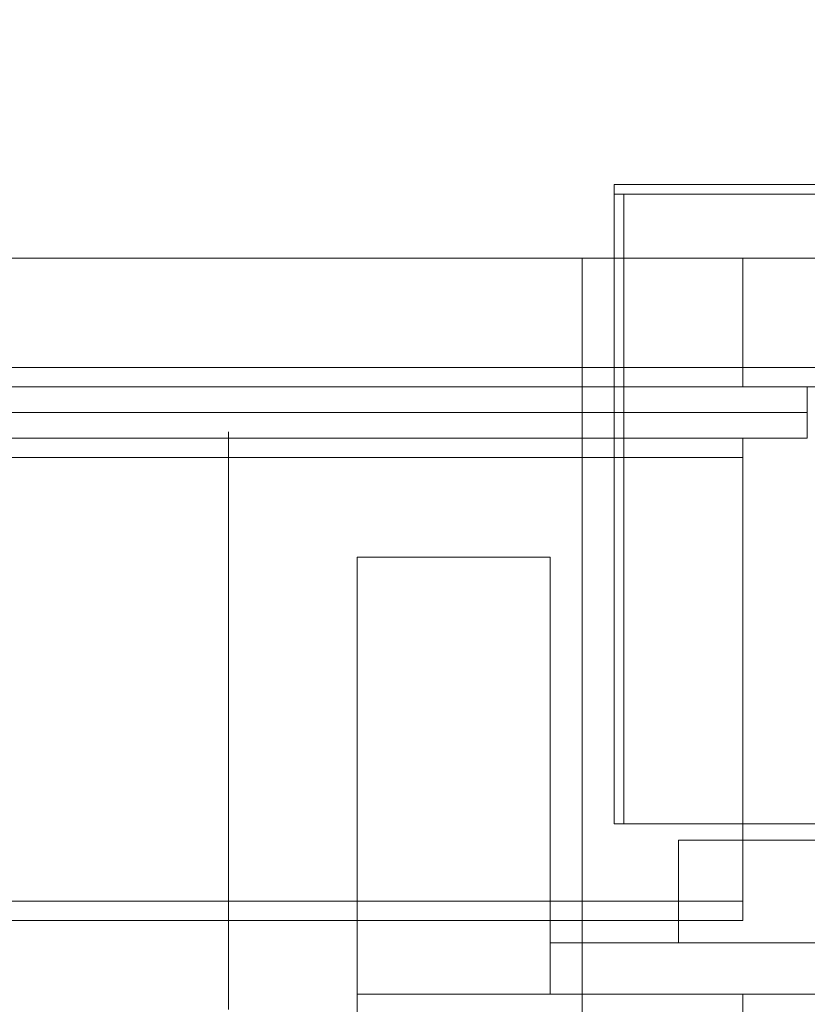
# Model space of a CAD drawing. Header units: millimetres. Extents: x -2233 to 61924, y -68080 to 6847.
# Tile 856 of 1056: x 26578 to 26700, y 1195 to 1348. Entities that reach past the tile are written whole.
import ezdxf

# ---------------------------------------------------------------- set-up
doc = ezdxf.new("R2010")
doc.units = ezdxf.units.MM
doc.layers.add('COTAS_P', color=1, linetype='Continuous', lineweight=0)
doc.layers.add('lateral_C05', color=7, linetype='Continuous', lineweight=0)
doc.dimstyles.new('R19_100', dxfattribs={"dimtxt": 250, "dimasz": 150, "dimexe": 150, "dimexo": 80, "dimgap": 100, "dimtad": 1, "dimtih": 1, "dimtoh": 1, "dimdsep": 46, "dimcen": 0.09, "dimadec": 0, "dimazin": 0, "dimtfac": 1, "dimtdec": 4, "dimtofl": 0, "dimtmove": 0, "dimatfit": 3, "dimfxl": 1, "dimtolj": 1, "dimtzin": 0, "dimarcsym": 0})

# ---------------------------------------------------------------- blocks, each defined once
blk = doc.blocks.new('DIM_R28_7')
at = {"layer": 'COTAS_P'}
for p, q in [((24250.07, 2141), (24400.07, 2186)), ((26750.07, 2141), (26600.07, 2186)), ((24250.07, 1241), (24250.07, 2141)), ((24250.07, 2141), (26750.07, 2141)), ((24250.07, 2141), (24400.07, 2096)), ((26750.07, 2141), (26600.07, 2096)), ((26750.07, 1241), (26750.07, 2141))]:
    blk.add_line(p, q, dxfattribs=at)
blk.add_text('2500 P', height=250, dxfattribs=at).set_placement((25500.07, 2241))

msp = doc.modelspace()

# ---------------------------------------------------------------- linework, layer by layer
at = {"layer": 'lateral_C05'}
for p, q in [((26670.067, 1321), (26670.067, 1322.5)), ((26670.067, 1322.5), (26830.067, 1322.5)), ((26670.067, 1321), (26830.067, 1321)), ((26670.067, 1223), (26670.067, 1321)), ((26670.067, 1321), (26671.567, 1321)), ((26671.567, 1223), (26671.567, 1321)), ((24310.067, 1311), (26690.067, 1311)), ((26665.067, 1151), (26665.067, 1311)), ((26665.067, 1311), (26835.067, 1311)), ((26690.067, 1294), (26690.067, 1311)), ((24250.067, 1294), (26750.067, 1294)), ((24310.067, 1294), (26690.067, 1294)), ((26667.321, 1294), (26667.331, 1294)), ((26667.331, 1294), (26667.348, 1294)), ((26667.348, 1294), (26667.372, 1294)), ((26667.372, 1294), (26667.403, 1294)), ((26667.403, 1294), (26667.44, 1294)), ((26667.44, 1294), (26667.483, 1294)), ((26667.483, 1294), (26667.533, 1294)), ((26667.533, 1294), (26667.59, 1294)), ((26667.59, 1294), (26667.652, 1294)), ((26667.652, 1294), (26667.721, 1294)), ((26667.721, 1294), (26667.795, 1294)), ((26667.795, 1294), (26667.875, 1294)), ((26667.875, 1294), (26667.961, 1294)), ((26667.961, 1294), (26668.052, 1294)), ((26668.052, 1294), (26668.147, 1294)), ((26668.147, 1294), (26668.248, 1294)), ((26668.248, 1294), (26668.353, 1294)), ((26668.353, 1294), (26668.462, 1294)), ((26668.462, 1294), (26668.575, 1294)), ((26668.575, 1294), (26668.692, 1294)), ((26668.692, 1294), (26668.813, 1294)), ((26668.813, 1294), (26668.936, 1294)), ((26668.936, 1294), (26669.063, 1294)), ((26669.063, 1294), (26669.192, 1294)), ((26669.192, 1294), (26669.323, 1294)), ((26669.323, 1294), (26669.456, 1294)), ((26669.456, 1294), (26669.59, 1294)), ((26669.59, 1294), (26669.726, 1294)), ((26669.726, 1294), (26669.862, 1294)), ((26669.862, 1294), (26669.999, 1294)), ((26669.999, 1294), (26670.136, 1294)), ((26670.136, 1294), (26670.273, 1294)), ((26670.273, 1294), (26670.409, 1294)), ((26670.409, 1294), (26670.545, 1294)), ((26670.545, 1294), (26670.679, 1294)), ((26670.679, 1294), (26670.812, 1294)), ((26670.812, 1294), (26670.943, 1294)), ((26670.943, 1294), (26671.072, 1294)), ((26671.072, 1294), (26671.199, 1294)), ((26671.199, 1294), (26671.322, 1294)), ((26671.322, 1294), (26671.442, 1294)), ((26671.442, 1294), (26671.559, 1294)), ((26671.559, 1294), (26671.673, 1294)), ((26671.673, 1294), (26671.782, 1294)), ((26671.782, 1294), (26671.887, 1294)), ((26671.887, 1294), (26671.988, 1294)), ((26671.988, 1294), (26672.083, 1294)), ((26672.083, 1294), (26672.174, 1294)), ((26672.174, 1294), (26672.26, 1294)), ((26672.26, 1294), (26672.34, 1294)), ((26672.34, 1294), (26672.414, 1294)), ((26672.414, 1294), (26672.483, 1294)), ((26672.483, 1294), (26672.545, 1294)), ((26672.545, 1294), (26672.602, 1294)), ((26672.602, 1294), (26672.652, 1294)), ((26672.652, 1294), (26672.695, 1294)), ((26672.695, 1294), (26672.732, 1294)), ((26672.732, 1294), (26672.763, 1294)), ((26672.763, 1294), (26672.787, 1294)), ((26672.787, 1294), (26672.804, 1294)), ((26672.804, 1294), (26672.814, 1294)), ((26690.067, 1291), (26690.067, 1294)), ((24250.067, 1291), (26750.067, 1291)), ((24310.067, 1291), (26690.067, 1291)), ((26100.817, 1291), (26700.067, 1291)), ((26663.076, 1291), (26663.091, 1291)), ((26663.091, 1291), (26663.113, 1291)), ((26663.113, 1291), (26663.143, 1291)), ((26663.143, 1291), (26663.18, 1291)), ((26663.18, 1291), (26663.224, 1291)), ((26663.224, 1291), (26663.275, 1291)), ((26663.275, 1291), (26663.333, 1291)), ((26663.333, 1291), (26663.398, 1291)), ((26663.398, 1291), (26663.469, 1291)), ((26663.469, 1291), (26663.547, 1291)), ((26663.547, 1291), (26663.632, 1291)), ((26663.632, 1291), (26663.722, 1291)), ((26663.722, 1291), (26663.818, 1291)), ((26663.818, 1291), (26663.92, 1291)), ((26663.92, 1291), (26664.027, 1291)), ((26664.027, 1291), (26664.139, 1291)), ((26664.139, 1291), (26664.256, 1291)), ((26664.256, 1291), (26664.378, 1291)), ((26664.378, 1291), (26664.503, 1291)), ((26664.503, 1291), (26664.633, 1291)), ((26664.633, 1291), (26664.766, 1291)), ((26664.766, 1291), (26664.902, 1291)), ((26664.902, 1291), (26665.041, 1291)), ((26664.948, 1291), (26664.961, 1291)), ((26664.971, 1291), (26664.954, 1291)), ((26664.961, 1291), (26664.981, 1291)), ((26664.995, 1291), (26664.971, 1291)), ((26664.981, 1291), (26665.009, 1291)), ((26665.027, 1291), (26664.995, 1291)), ((26665.009, 1291), (26665.044, 1291)), ((26665.066, 1291), (26665.027, 1291)), ((26665.041, 1291), (26665.183, 1291)), ((26665.044, 1291), (26665.086, 1291)), ((26665.112, 1291), (26665.066, 1291)), ((26665.086, 1291), (26665.135, 1291)), ((26665.165, 1291), (26665.112, 1291)), ((26665.135, 1291), (26665.192, 1291)), ((26665.225, 1291), (26665.165, 1291)), ((26665.183, 1291), (26665.327, 1291)), ((26665.192, 1291), (26665.255, 1291)), ((26665.292, 1291), (26665.225, 1291)), ((26665.255, 1291), (26665.325, 1291)), ((26665.365, 1291), (26665.292, 1291)), ((26665.401, 1291), (26665.325, 1291)), ((26665.327, 1291), (26665.473, 1291)), ((26665.445, 1291), (26665.365, 1291)), ((26669.651, 1291), (26665.401, 1291)), ((26665.53, 1291), (26665.445, 1291)), ((26665.473, 1291), (26665.62, 1291)), ((26665.622, 1291), (26665.53, 1291)), ((26665.62, 1291), (26665.769, 1291)), ((26665.72, 1291), (26665.622, 1291)), ((26665.823, 1291), (26665.72, 1291)), ((26665.769, 1291), (26665.918, 1291)), ((26665.932, 1291), (26665.823, 1291)), ((26666.067, 1291), (26665.918, 1291)), ((26666.045, 1291), (26665.932, 1291)), ((26666.163, 1291), (26666.045, 1291)), ((26674.067, 1291), (26666.067, 1291)), ((26666.286, 1291), (26666.163, 1291)), ((26666.413, 1291), (26666.286, 1291)), ((26666.543, 1291), (26666.413, 1291)), ((26666.677, 1291), (26666.543, 1291)), ((26666.814, 1291), (26666.677, 1291)), ((26666.954, 1291), (26666.814, 1291)), ((26667.097, 1291), (26666.954, 1291)), ((26667.241, 1291), (26667.097, 1291)), ((26667.388, 1291), (26667.241, 1291)), ((26667.321, 1291), (26667.331, 1291)), ((26667.331, 1291), (26667.348, 1291)), ((26667.348, 1291), (26667.372, 1291)), ((26667.372, 1291), (26667.403, 1291)), ((26667.535, 1291), (26667.388, 1291)), ((26667.403, 1291), (26667.44, 1291)), ((26667.44, 1291), (26667.483, 1291)), ((26667.483, 1291), (26667.533, 1291)), ((26667.533, 1291), (26667.59, 1291)), ((26667.684, 1291), (26667.535, 1291)), ((26667.59, 1291), (26667.652, 1291)), ((26667.652, 1291), (26667.721, 1291)), ((26667.833, 1291), (26667.684, 1291)), ((26667.721, 1291), (26667.795, 1291)), ((26667.795, 1291), (26667.875, 1291)), ((26667.983, 1291), (26667.833, 1291)), ((26667.875, 1291), (26667.961, 1291)), ((26667.961, 1291), (26668.052, 1291)), ((26668.132, 1291), (26667.983, 1291)), ((26668.052, 1291), (26668.147, 1291)), ((26668.281, 1291), (26668.132, 1291)), ((26668.147, 1291), (26668.248, 1291)), ((26668.248, 1291), (26668.353, 1291)), ((26668.429, 1291), (26668.281, 1291)), ((26668.353, 1291), (26668.462, 1291)), ((26668.576, 1291), (26668.429, 1291)), ((26668.462, 1291), (26668.575, 1291)), ((26668.575, 1291), (26668.692, 1291)), ((26668.722, 1291), (26668.576, 1291)), ((26668.692, 1291), (26668.813, 1291)), ((26668.865, 1291), (26668.722, 1291)), ((26668.813, 1291), (26668.936, 1291)), ((26669.006, 1291), (26668.865, 1291)), ((26668.936, 1291), (26669.063, 1291)), ((26669.145, 1291), (26669.006, 1291)), ((26669.063, 1291), (26669.192, 1291)), ((26669.28, 1291), (26669.145, 1291)), ((26669.192, 1291), (26669.323, 1291)), ((26669.412, 1291), (26669.28, 1291)), ((26669.323, 1291), (26669.456, 1291)), ((26669.541, 1291), (26669.412, 1291)), ((26669.456, 1291), (26669.59, 1291)), ((26669.666, 1291), (26669.541, 1291)), ((26669.59, 1291), (26669.726, 1291)), ((26669.651, 1291), (26669.733, 1291)), ((26669.786, 1291), (26669.666, 1291)), ((26669.726, 1291), (26669.862, 1291)), ((26669.733, 1291), (26669.821, 1291)), ((26669.902, 1291), (26669.786, 1291)), ((26669.821, 1291), (26669.915, 1291)), ((26669.862, 1291), (26669.999, 1291)), ((26670.012, 1291), (26669.902, 1291)), ((26669.915, 1291), (26670.015, 1291)), ((26669.999, 1291), (26670.136, 1291)), ((26670.118, 1291), (26670.012, 1291)), ((26670.015, 1291), (26670.12, 1291)), ((26670.218, 1291), (26670.118, 1291)), ((26670.12, 1291), (26670.23, 1291)), ((26670.136, 1291), (26670.273, 1291)), ((26670.313, 1291), (26670.218, 1291)), ((26670.23, 1291), (26670.345, 1291)), ((26670.273, 1291), (26670.409, 1291)), ((26670.402, 1291), (26670.313, 1291)), ((26670.345, 1291), (26670.465, 1291)), ((26670.484, 1291), (26670.402, 1291)), ((26670.409, 1291), (26670.545, 1291)), ((26670.465, 1291), (26670.589, 1291)), ((26670.484, 1291), (26674.734, 1291)), ((26670.545, 1291), (26670.679, 1291)), ((26670.589, 1291), (26670.717, 1291)), ((26670.679, 1291), (26670.812, 1291)), ((26670.717, 1291), (26670.848, 1291)), ((26670.812, 1291), (26670.943, 1291)), ((26670.848, 1291), (26670.983, 1291)), ((26670.943, 1291), (26671.072, 1291)), ((26670.983, 1291), (26671.121, 1291)), ((26671.072, 1291), (26671.199, 1291)), ((26671.121, 1291), (26671.261, 1291)), ((26671.199, 1291), (26671.322, 1291)), ((26671.261, 1291), (26671.404, 1291)), ((26671.322, 1291), (26671.442, 1291)), ((26671.404, 1291), (26671.548, 1291)), ((26671.442, 1291), (26671.559, 1291)), ((26671.548, 1291), (26671.694, 1291)), ((26671.559, 1291), (26671.673, 1291)), ((26671.673, 1291), (26671.782, 1291)), ((26671.694, 1291), (26671.842, 1291)), ((26671.782, 1291), (26671.887, 1291)), ((26671.842, 1291), (26671.99, 1291)), ((26671.887, 1291), (26671.988, 1291)), ((26671.988, 1291), (26672.083, 1291)), ((26671.99, 1291), (26672.139, 1291)), ((26672.083, 1291), (26672.174, 1291)), ((26672.139, 1291), (26672.288, 1291)), ((26672.174, 1291), (26672.26, 1291)), ((26672.26, 1291), (26672.34, 1291)), ((26672.288, 1291), (26672.437, 1291)), ((26672.34, 1291), (26672.414, 1291)), ((26672.414, 1291), (26672.483, 1291)), ((26672.437, 1291), (26672.585, 1291)), ((26672.483, 1291), (26672.545, 1291)), ((26672.545, 1291), (26672.602, 1291)), ((26672.585, 1291), (26672.732, 1291)), ((26672.602, 1291), (26672.652, 1291)), ((26672.652, 1291), (26672.695, 1291)), ((26672.695, 1291), (26672.732, 1291)), ((26672.732, 1291), (26672.878, 1291)), ((26672.732, 1291), (26672.763, 1291)), ((26672.763, 1291), (26672.787, 1291)), ((26672.787, 1291), (26672.804, 1291)), ((26672.804, 1291), (26672.814, 1291)), ((26672.878, 1291), (26673.022, 1291)), ((26673.022, 1291), (26673.164, 1291)), ((26673.164, 1291), (26673.303, 1291)), ((26673.303, 1291), (26673.44, 1291)), ((26673.44, 1291), (26673.574, 1291)), ((26673.574, 1291), (26673.705, 1291)), ((26673.705, 1291), (26673.831, 1291)), ((26673.831, 1291), (26673.954, 1291)), ((26673.954, 1291), (26674.072, 1291)), ((26674.067, 1291), (26674.215, 1291)), ((26674.072, 1291), (26674.186, 1291)), ((26674.186, 1291), (26674.295, 1291)), ((26674.215, 1291), (26674.362, 1291)), ((26674.295, 1291), (26674.398, 1291)), ((26674.362, 1291), (26674.508, 1291)), ((26674.398, 1291), (26674.497, 1291)), ((26674.497, 1291), (26674.589, 1291)), ((26674.508, 1291), (26674.653, 1291)), ((26674.589, 1291), (26674.676, 1291)), ((26674.653, 1291), (26674.796, 1291)), ((26674.676, 1291), (26674.756, 1291)), ((26674.734, 1291), (26674.806, 1291)), ((26674.756, 1291), (26674.83, 1291)), ((26674.796, 1291), (26674.938, 1291)), ((26674.872, 1291), (26674.806, 1291)), ((26674.83, 1291), (26674.898, 1291)), ((26674.932, 1291), (26674.872, 1291)), ((26674.898, 1291), (26674.959, 1291)), ((26674.986, 1291), (26674.932, 1291)), ((26674.938, 1291), (26675.078, 1291)), ((26674.959, 1291), (26675.013, 1291)), ((26675.034, 1291), (26674.986, 1291)), ((26675.013, 1291), (26675.06, 1291)), ((26675.076, 1291), (26675.034, 1291)), ((26675.06, 1291), (26675.1, 1291)), ((26675.111, 1291), (26675.076, 1291)), ((26675.078, 1291), (26675.216, 1291)), ((26675.1, 1291), (26675.133, 1291)), ((26675.14, 1291), (26675.111, 1291)), ((26675.133, 1291), (26675.159, 1291)), ((26675.163, 1291), (26675.14, 1291)), ((26675.179, 1291), (26675.163, 1291)), ((26675.178, 1291), (26675.189, 1291)), ((26675.216, 1291), (26675.35, 1291)), ((26675.35, 1291), (26675.482, 1291)), ((26675.482, 1291), (26675.61, 1291)), ((26675.61, 1291), (26675.734, 1291)), ((26675.734, 1291), (26675.855, 1291)), ((26675.855, 1291), (26675.971, 1291)), ((26676.082, 1291), (26675.971, 1291)), ((26676.189, 1291), (26676.082, 1291)), ((26676.29, 1291), (26676.189, 1291)), ((26676.387, 1291), (26676.29, 1291)), ((26676.477, 1291), (26676.387, 1291)), ((26676.562, 1291), (26676.477, 1291)), ((26676.641, 1291), (26676.562, 1291)), ((26676.713, 1291), (26676.641, 1291)), ((26676.779, 1291), (26676.713, 1291)), ((26676.839, 1291), (26676.779, 1291)), ((26676.892, 1291), (26676.839, 1291)), ((26676.938, 1291), (26676.892, 1291)), ((26676.978, 1291), (26676.938, 1291)), ((26677.01, 1291), (26676.978, 1291)), ((26677.035, 1291), (26677.01, 1291)), ((26677.053, 1291), (26677.035, 1291)), ((26677.064, 1291), (26677.053, 1291)), ((26700.067, 1287), (26700.067, 1291)), ((24300.067, 1287), (26700.067, 1287)), ((26100.817, 1287), (26700.067, 1287)), ((26663.076, 1287), (26663.091, 1287)), ((26663.091, 1287), (26663.113, 1287)), ((26663.113, 1287), (26663.143, 1287)), ((26663.143, 1287), (26663.18, 1287)), ((26663.18, 1287), (26663.224, 1287)), ((26663.224, 1287), (26663.275, 1287)), ((26663.275, 1287), (26663.333, 1287)), ((26663.333, 1287), (26663.398, 1287)), ((26663.398, 1287), (26663.469, 1287)), ((26663.469, 1287), (26663.547, 1287)), ((26663.547, 1287), (26663.632, 1287)), ((26663.632, 1287), (26663.722, 1287)), ((26663.722, 1287), (26663.818, 1287)), ((26663.818, 1287), (26663.92, 1287)), ((26663.92, 1287), (26664.027, 1287)), ((26664.027, 1287), (26664.139, 1287)), ((26664.139, 1287), (26664.256, 1287)), ((26664.256, 1287), (26664.378, 1287)), ((26664.378, 1287), (26664.503, 1287)), ((26664.503, 1287), (26664.633, 1287)), ((26664.633, 1287), (26664.766, 1287)), ((26664.766, 1287), (26664.902, 1287)), ((26664.902, 1287), (26665.041, 1287)), ((26664.948, 1287), (26664.961, 1287)), ((26664.971, 1287), (26664.954, 1287)), ((26664.961, 1287), (26664.981, 1287)), ((26664.995, 1287), (26664.971, 1287)), ((26664.981, 1287), (26665.009, 1287)), ((26665.027, 1287), (26664.995, 1287)), ((26665.009, 1287), (26665.044, 1287)), ((26665.066, 1287), (26665.027, 1287)), ((26665.041, 1287), (26665.183, 1287)), ((26665.044, 1287), (26665.086, 1287)), ((26665.112, 1287), (26665.066, 1287)), ((26665.086, 1287), (26665.135, 1287)), ((26665.165, 1287), (26665.112, 1287)), ((26665.135, 1287), (26665.192, 1287)), ((26665.225, 1287), (26665.165, 1287)), ((26665.183, 1287), (26665.327, 1287)), ((26665.192, 1287), (26665.255, 1287)), ((26665.292, 1287), (26665.225, 1287)), ((26665.255, 1287), (26665.325, 1287)), ((26665.365, 1287), (26665.292, 1287)), ((26665.401, 1287), (26665.325, 1287)), ((26665.327, 1287), (26665.473, 1287)), ((26665.445, 1287), (26665.365, 1287)), ((26669.651, 1287), (26665.401, 1287)), ((26665.53, 1287), (26665.445, 1287)), ((26665.473, 1287), (26665.62, 1287)), ((26665.622, 1287), (26665.53, 1287)), ((26665.62, 1287), (26665.769, 1287)), ((26665.72, 1287), (26665.622, 1287)), ((26665.823, 1287), (26665.72, 1287)), ((26665.769, 1287), (26665.918, 1287)), ((26665.932, 1287), (26665.823, 1287)), ((26666.067, 1287), (26665.918, 1287)), ((26666.045, 1287), (26665.932, 1287)), ((26666.163, 1287), (26666.045, 1287)), ((26674.067, 1287), (26666.067, 1287)), ((26666.286, 1287), (26666.163, 1287)), ((26666.413, 1287), (26666.286, 1287)), ((26666.543, 1287), (26666.413, 1287)), ((26666.677, 1287), (26666.543, 1287)), ((26666.814, 1287), (26666.677, 1287)), ((26666.954, 1287), (26666.814, 1287)), ((26667.097, 1287), (26666.954, 1287)), ((26667.241, 1287), (26667.097, 1287)), ((26667.388, 1287), (26667.241, 1287)), ((26667.321, 1287), (26667.331, 1287)), ((26667.331, 1287), (26667.348, 1287)), ((26667.348, 1287), (26667.372, 1287)), ((26667.372, 1287), (26667.403, 1287)), ((26667.535, 1287), (26667.388, 1287)), ((26667.403, 1287), (26667.44, 1287)), ((26667.44, 1287), (26667.483, 1287)), ((26667.483, 1287), (26667.533, 1287)), ((26667.533, 1287), (26667.59, 1287)), ((26667.684, 1287), (26667.535, 1287)), ((26667.59, 1287), (26667.652, 1287)), ((26667.652, 1287), (26667.721, 1287)), ((26667.833, 1287), (26667.684, 1287)), ((26667.721, 1287), (26667.795, 1287)), ((26667.795, 1287), (26667.875, 1287)), ((26667.983, 1287), (26667.833, 1287)), ((26667.875, 1287), (26667.961, 1287)), ((26667.961, 1287), (26668.052, 1287)), ((26668.132, 1287), (26667.983, 1287)), ((26668.052, 1287), (26668.147, 1287)), ((26668.281, 1287), (26668.132, 1287)), ((26668.147, 1287), (26668.248, 1287)), ((26668.248, 1287), (26668.353, 1287)), ((26668.429, 1287), (26668.281, 1287)), ((26668.353, 1287), (26668.462, 1287)), ((26668.576, 1287), (26668.429, 1287)), ((26668.462, 1287), (26668.575, 1287)), ((26668.575, 1287), (26668.692, 1287)), ((26668.722, 1287), (26668.576, 1287)), ((26668.692, 1287), (26668.813, 1287)), ((26668.865, 1287), (26668.722, 1287)), ((26668.813, 1287), (26668.936, 1287)), ((26669.006, 1287), (26668.865, 1287)), ((26668.936, 1287), (26669.063, 1287)), ((26669.145, 1287), (26669.006, 1287)), ((26669.063, 1287), (26669.192, 1287)), ((26669.28, 1287), (26669.145, 1287)), ((26669.192, 1287), (26669.323, 1287)), ((26669.412, 1287), (26669.28, 1287)), ((26669.323, 1287), (26669.456, 1287)), ((26669.541, 1287), (26669.412, 1287)), ((26669.456, 1287), (26669.59, 1287)), ((26669.666, 1287), (26669.541, 1287)), ((26669.59, 1287), (26669.726, 1287)), ((26669.651, 1287), (26669.733, 1287)), ((26669.786, 1287), (26669.666, 1287)), ((26669.726, 1287), (26669.862, 1287)), ((26669.733, 1287), (26669.821, 1287)), ((26669.902, 1287), (26669.786, 1287)), ((26669.821, 1287), (26669.915, 1287)), ((26669.862, 1287), (26669.999, 1287)), ((26670.012, 1287), (26669.902, 1287)), ((26669.915, 1287), (26670.015, 1287)), ((26669.999, 1287), (26670.136, 1287)), ((26670.118, 1287), (26670.012, 1287)), ((26670.015, 1287), (26670.12, 1287)), ((26670.218, 1287), (26670.118, 1287)), ((26670.12, 1287), (26670.23, 1287)), ((26670.136, 1287), (26670.273, 1287)), ((26670.313, 1287), (26670.218, 1287)), ((26670.23, 1287), (26670.345, 1287)), ((26670.273, 1287), (26670.409, 1287)), ((26670.402, 1287), (26670.313, 1287)), ((26670.345, 1287), (26670.465, 1287)), ((26670.484, 1287), (26670.402, 1287)), ((26670.409, 1287), (26670.545, 1287)), ((26670.465, 1287), (26670.589, 1287)), ((26670.484, 1287), (26674.734, 1287)), ((26670.545, 1287), (26670.679, 1287)), ((26670.589, 1287), (26670.717, 1287)), ((26670.679, 1287), (26670.812, 1287)), ((26670.717, 1287), (26670.848, 1287)), ((26670.812, 1287), (26670.943, 1287)), ((26670.848, 1287), (26670.983, 1287)), ((26670.943, 1287), (26671.072, 1287)), ((26670.983, 1287), (26671.121, 1287)), ((26671.072, 1287), (26671.199, 1287)), ((26671.121, 1287), (26671.261, 1287)), ((26671.199, 1287), (26671.322, 1287)), ((26671.261, 1287), (26671.404, 1287)), ((26671.322, 1287), (26671.442, 1287)), ((26671.404, 1287), (26671.548, 1287)), ((26671.442, 1287), (26671.559, 1287)), ((26671.548, 1287), (26671.694, 1287)), ((26671.559, 1287), (26671.673, 1287)), ((26671.673, 1287), (26671.782, 1287)), ((26671.694, 1287), (26671.842, 1287)), ((26671.782, 1287), (26671.887, 1287)), ((26671.842, 1287), (26671.99, 1287)), ((26671.887, 1287), (26671.988, 1287)), ((26671.988, 1287), (26672.083, 1287)), ((26671.99, 1287), (26672.139, 1287)), ((26672.083, 1287), (26672.174, 1287)), ((26672.139, 1287), (26672.288, 1287)), ((26672.174, 1287), (26672.26, 1287)), ((26672.34, 1287), (26672.26, 1287)), ((26672.288, 1287), (26672.437, 1287)), ((26672.414, 1287), (26672.34, 1287)), ((26672.483, 1287), (26672.414, 1287)), ((26672.437, 1287), (26672.585, 1287)), ((26672.545, 1287), (26672.483, 1287)), ((26672.602, 1287), (26672.545, 1287)), ((26672.585, 1287), (26672.732, 1287)), ((26672.652, 1287), (26672.602, 1287)), ((26672.695, 1287), (26672.652, 1287)), ((26672.732, 1287), (26672.695, 1287)), ((26672.763, 1287), (26672.732, 1287)), ((26672.732, 1287), (26672.878, 1287)), ((26672.787, 1287), (26672.763, 1287)), ((26672.787, 1287), (26672.804, 1287)), ((26672.804, 1287), (26672.814, 1287)), ((26672.878, 1287), (26673.022, 1287)), ((26673.022, 1287), (26673.164, 1287)), ((26673.164, 1287), (26673.303, 1287)), ((26673.303, 1287), (26673.44, 1287)), ((26673.44, 1287), (26673.574, 1287)), ((26673.574, 1287), (26673.705, 1287)), ((26673.705, 1287), (26673.831, 1287)), ((26673.831, 1287), (26673.954, 1287)), ((26673.954, 1287), (26674.072, 1287)), ((26674.067, 1287), (26674.215, 1287)), ((26674.072, 1287), (26674.186, 1287)), ((26674.186, 1287), (26674.295, 1287)), ((26674.215, 1287), (26674.362, 1287)), ((26674.295, 1287), (26674.398, 1287)), ((26674.362, 1287), (26674.508, 1287)), ((26674.398, 1287), (26674.497, 1287)), ((26674.497, 1287), (26674.589, 1287)), ((26674.508, 1287), (26674.653, 1287)), ((26674.589, 1287), (26674.676, 1287)), ((26674.653, 1287), (26674.796, 1287)), ((26674.676, 1287), (26674.756, 1287)), ((26674.734, 1287), (26674.806, 1287)), ((26674.756, 1287), (26674.83, 1287)), ((26674.796, 1287), (26674.938, 1287)), ((26674.872, 1287), (26674.806, 1287)), ((26674.83, 1287), (26674.898, 1287)), ((26674.932, 1287), (26674.872, 1287)), ((26674.898, 1287), (26674.959, 1287)), ((26674.986, 1287), (26674.932, 1287)), ((26674.938, 1287), (26675.078, 1287)), ((26674.959, 1287), (26675.013, 1287)), ((26675.034, 1287), (26674.986, 1287)), ((26675.013, 1287), (26675.06, 1287)), ((26675.076, 1287), (26675.034, 1287)), ((26675.06, 1287), (26675.1, 1287)), ((26675.111, 1287), (26675.076, 1287)), ((26675.078, 1287), (26675.216, 1287)), ((26675.1, 1287), (26675.133, 1287)), ((26675.14, 1287), (26675.111, 1287)), ((26675.133, 1287), (26675.159, 1287)), ((26675.163, 1287), (26675.14, 1287)), ((26675.179, 1287), (26675.163, 1287)), ((26675.178, 1287), (26675.189, 1287)), ((26675.216, 1287), (26675.35, 1287)), ((26675.35, 1287), (26675.482, 1287)), ((26675.482, 1287), (26675.61, 1287)), ((26675.61, 1287), (26675.734, 1287)), ((26675.734, 1287), (26675.855, 1287)), ((26675.855, 1287), (26675.971, 1287)), ((26676.082, 1287), (26675.971, 1287)), ((26676.189, 1287), (26676.082, 1287)), ((26676.29, 1287), (26676.189, 1287)), ((26676.387, 1287), (26676.29, 1287)), ((26676.477, 1287), (26676.387, 1287)), ((26676.562, 1287), (26676.477, 1287)), ((26676.641, 1287), (26676.562, 1287)), ((26676.713, 1287), (26676.641, 1287)), ((26676.779, 1287), (26676.713, 1287)), ((26676.839, 1287), (26676.779, 1287)), ((26676.892, 1287), (26676.839, 1287)), ((26676.938, 1287), (26676.892, 1287)), ((26676.978, 1287), (26676.938, 1287)), ((26677.01, 1287), (26676.978, 1287)), ((26677.035, 1287), (26677.01, 1287)), ((26677.053, 1287), (26677.035, 1287)), ((26677.064, 1287), (26677.053, 1287)), ((26700.067, 1283), (26700.067, 1287)), ((26610.067, 1283.928), (26610.067, 1284)), ((26610.067, 1283.712), (26610.067, 1283.928)), ((26610.067, 1283.352), (26610.067, 1283.712)), ((24300.067, 1283), (26700.067, 1283)), ((24310.067, 1283), (26690.067, 1283)), ((26610.067, 1282.85), (26610.067, 1283.352)), ((26610.067, 1282.206), (26610.067, 1282.85)), ((26610.067, 1281.423), (26610.067, 1282.206)), ((26667.321, 1283), (26667.331, 1283)), ((26667.331, 1283), (26667.348, 1283)), ((26667.348, 1283), (26667.372, 1283)), ((26667.372, 1283), (26667.403, 1283)), ((26667.403, 1283), (26667.44, 1283)), ((26667.44, 1283), (26667.483, 1283)), ((26667.483, 1283), (26667.533, 1283)), ((26667.533, 1283), (26667.59, 1283)), ((26667.59, 1283), (26667.652, 1283)), ((26667.652, 1283), (26667.721, 1283)), ((26667.721, 1283), (26667.795, 1283)), ((26667.795, 1283), (26667.875, 1283)), ((26667.875, 1283), (26667.961, 1283)), ((26667.961, 1283), (26668.052, 1283)), ((26668.052, 1283), (26668.147, 1283)), ((26668.147, 1283), (26668.248, 1283)), ((26668.248, 1283), (26668.353, 1283)), ((26668.353, 1283), (26668.462, 1283)), ((26668.462, 1283), (26668.575, 1283)), ((26668.575, 1283), (26668.692, 1283)), ((26668.692, 1283), (26668.813, 1283)), ((26668.813, 1283), (26668.936, 1283)), ((26668.936, 1283), (26669.063, 1283)), ((26669.063, 1283), (26669.192, 1283)), ((26669.192, 1283), (26669.323, 1283)), ((26669.323, 1283), (26669.456, 1283)), ((26669.456, 1283), (26669.59, 1283)), ((26669.59, 1283), (26669.726, 1283)), ((26669.726, 1283), (26669.862, 1283)), ((26669.862, 1283), (26669.999, 1283)), ((26669.999, 1283), (26670.136, 1283)), ((26670.136, 1283), (26670.273, 1283)), ((26670.273, 1283), (26670.409, 1283)), ((26670.409, 1283), (26670.545, 1283)), ((26670.545, 1283), (26670.679, 1283)), ((26670.679, 1283), (26670.812, 1283)), ((26670.812, 1283), (26670.943, 1283)), ((26670.943, 1283), (26671.072, 1283)), ((26671.072, 1283), (26671.199, 1283)), ((26671.199, 1283), (26671.322, 1283)), ((26671.322, 1283), (26671.442, 1283)), ((26671.442, 1283), (26671.559, 1283)), ((26671.559, 1283), (26671.673, 1283)), ((26671.673, 1283), (26671.782, 1283)), ((26671.782, 1283), (26671.887, 1283)), ((26671.887, 1283), (26671.988, 1283)), ((26671.988, 1283), (26672.083, 1283)), ((26672.083, 1283), (26672.174, 1283)), ((26672.174, 1283), (26672.26, 1283)), ((26672.34, 1283), (26672.26, 1283)), ((26672.414, 1283), (26672.34, 1283)), ((26672.483, 1283), (26672.414, 1283)), ((26672.545, 1283), (26672.483, 1283)), ((26672.602, 1283), (26672.545, 1283)), ((26672.652, 1283), (26672.602, 1283)), ((26672.695, 1283), (26672.652, 1283)), ((26672.732, 1283), (26672.695, 1283)), ((26672.763, 1283), (26672.732, 1283)), ((26672.787, 1283), (26672.763, 1283)), ((26672.787, 1283), (26672.804, 1283)), ((26672.804, 1283), (26672.814, 1283)), ((26690.067, 1208), (26690.067, 1283)), ((26610.067, 1280.502), (26610.067, 1281.423)), ((24310.067, 1280), (26690.067, 1280)), ((26610.067, 1279.446), (26610.067, 1280.502)), ((26610.067, 1278.256), (26610.067, 1279.446)), ((26690.067, 1211), (26690.067, 1280)), ((26610.067, 1276.937), (26610.067, 1278.256)), ((26610.067, 1275.491), (26610.067, 1276.937)), ((26610.067, 1273.922), (26610.067, 1275.491)), ((26610.067, 1272.234), (26610.067, 1273.922)), ((26610.067, 1270.431), (26610.067, 1272.234)), ((26610.067, 1268.517), (26610.067, 1270.431)), ((26610.067, 1266.498), (26610.067, 1268.517)), ((26610.067, 1264.378), (26610.067, 1266.498)), ((26610.067, 1266), (26610.067, 1265.95)), ((26610.067, 1265.95), (26610.067, 1265.801)), ((26610.067, 1265.801), (26610.067, 1265.553)), ((26610.067, 1265.553), (26610.067, 1265.207)), ((26665.067, 1266), (26665.067, 1265.95)), ((26665.067, 1265.95), (26665.067, 1265.801)), ((26665.067, 1265.801), (26665.067, 1265.553)), ((26665.067, 1265.553), (26665.067, 1265.207)), ((26610.067, 1265.207), (26610.067, 1264.763)), ((26610.067, 1264.763), (26610.067, 1264.223)), ((26610.067, 1262.162), (26610.067, 1264.378)), ((26610.067, 1264.223), (26610.067, 1263.588)), ((26630.067, 1196.5), (26630.067, 1264.5)), ((26630.067, 1264.5), (26660.067, 1264.5)), ((26660.067, 1196.5), (26660.067, 1264.5)), ((26665.067, 1265.207), (26665.067, 1264.763)), ((26665.067, 1264.763), (26665.067, 1264.223)), ((26665.067, 1264.223), (26665.067, 1263.588)), ((26610.067, 1263.588), (26610.067, 1262.859)), ((26610.067, 1262.859), (26610.067, 1262.039)), ((26665.067, 1263.588), (26665.067, 1262.859)), ((26665.067, 1262.859), (26665.067, 1262.039)), ((26610.067, 1259.857), (26610.067, 1262.162)), ((26610.067, 1262.039), (26610.067, 1261.129)), ((26610.067, 1261.129), (26610.067, 1260.132)), ((26665.067, 1262.039), (26665.067, 1261.129)), ((26665.067, 1261.129), (26665.067, 1260.132)), ((26610.067, 1260.132), (26610.067, 1259.05)), ((26610.067, 1257.468), (26610.067, 1259.857)), ((26665.067, 1260.132), (26665.067, 1259.05)), ((26610.067, 1259.05), (26610.067, 1257.885)), ((26610.067, 1257.885), (26610.067, 1256.642)), ((26665.067, 1259.05), (26665.067, 1257.885)), ((26665.067, 1257.885), (26665.067, 1256.642)), ((26610.067, 1255), (26610.067, 1257.468)), ((26610.067, 1256.642), (26610.067, 1255.322)), ((26665.067, 1256.642), (26665.067, 1255.322)), ((26610.067, 1255.322), (26610.067, 1253.929)), ((26610.067, 1252.46), (26610.067, 1255)), ((26665.067, 1255.322), (26665.067, 1253.929)), ((26610.067, 1253.929), (26610.067, 1252.467)), ((26665.067, 1253.929), (26665.067, 1252.467)), ((26610.067, 1252.467), (26610.067, 1250.94)), ((26610.067, 1249.855), (26610.067, 1252.46)), ((26665.067, 1252.467), (26665.067, 1250.94)), ((26610.067, 1250.94), (26610.067, 1249.35)), ((26665.067, 1250.94), (26665.067, 1249.35)), ((26610.067, 1247.19), (26610.067, 1249.855)), ((26610.067, 1249.35), (26610.067, 1247.702)), ((26665.067, 1249.35), (26665.067, 1247.702)), ((26610.067, 1247.702), (26610.067, 1246)), ((26610.067, 1244.472), (26610.067, 1247.19)), ((26665.067, 1247.702), (26665.067, 1246)), ((26610.067, 1246), (26610.067, 1244.248)), ((26665.067, 1246), (26665.067, 1244.248)), ((26610.067, 1241.709), (26610.067, 1244.472)), ((26610.067, 1244.248), (26610.067, 1242.451)), ((26665.067, 1244.248), (26665.067, 1242.451)), ((26610.067, 1242.451), (26610.067, 1240.614)), ((26665.067, 1242.451), (26665.067, 1240.614)), ((26610.067, 1238.906), (26610.067, 1241.709)), ((26610.067, 1240.614), (26610.067, 1238.739)), ((26665.067, 1240.614), (26665.067, 1238.739)), ((26610.067, 1236.072), (26610.067, 1238.906)), ((26610.067, 1238.739), (26610.067, 1236.834)), ((26665.067, 1238.739), (26665.067, 1236.834)), ((26610.067, 1236.834), (26610.067, 1234.901)), ((26665.067, 1236.834), (26665.067, 1234.901)), ((26610.067, 1233.212), (26610.067, 1236.072)), ((26610.067, 1234.901), (26610.067, 1232.946)), ((26665.067, 1234.901), (26665.067, 1232.946)), ((26610.067, 1230.334), (26610.067, 1233.212)), ((26610.067, 1232.946), (26610.067, 1230.974)), ((26665.067, 1232.946), (26665.067, 1230.974)), ((26610.067, 1230.974), (26610.067, 1228.989)), ((26610.067, 1227.446), (26610.067, 1230.334)), ((26665.067, 1230.974), (26665.067, 1228.989)), ((26610.067, 1228.989), (26610.067, 1226.997)), ((26665.067, 1228.989), (26665.067, 1226.997)), ((26610.067, 1224.554), (26610.067, 1227.446)), ((26610.067, 1226.997), (26610.067, 1225.003)), ((26665.067, 1226.997), (26665.067, 1225.003)), ((26610.067, 1225.003), (26610.067, 1223.011)), ((26610.067, 1221.666), (26610.067, 1224.554)), ((26665.067, 1225.003), (26665.067, 1223.011)), ((26610.067, 1223.011), (26610.067, 1221.026)), ((26665.067, 1223.011), (26665.067, 1221.026)), ((26670.067, 1223), (26830.067, 1223)), ((26670.067, 1223), (26671.567, 1223)), ((26610.067, 1218.788), (26610.067, 1221.666)), ((26610.067, 1221.026), (26610.067, 1219.054)), ((26665.067, 1221.026), (26665.067, 1219.054)), ((26680.067, 1204.5), (26680.067, 1220.5)), ((26680.067, 1220.5), (26820.067, 1220.5)), ((26688.57, 1220.5), (26688.586, 1220.5)), ((26688.586, 1220.5), (26688.618, 1220.5)), ((26688.618, 1220.5), (26688.666, 1220.5)), ((26688.666, 1220.5), (26688.73, 1220.5)), ((26688.73, 1220.5), (26688.81, 1220.5)), ((26688.81, 1220.5), (26688.906, 1220.5)), ((26688.906, 1220.5), (26689.017, 1220.5)), ((26689.017, 1220.5), (26689.143, 1220.5)), ((26689.143, 1220.5), (26689.283, 1220.5)), ((26689.283, 1220.5), (26689.438, 1220.5)), ((26689.438, 1220.5), (26689.607, 1220.5)), ((26689.607, 1220.5), (26689.79, 1220.5)), ((26689.79, 1220.5), (26689.986, 1220.5)), ((26689.986, 1220.5), (26690.194, 1220.5)), ((26690.194, 1220.5), (26690.414, 1220.5)), ((26690.414, 1220.5), (26690.646, 1220.5)), ((26690.646, 1220.5), (26690.889, 1220.5)), ((26690.889, 1220.5), (26691.143, 1220.5)), ((26691.143, 1220.5), (26691.406, 1220.5)), ((26691.406, 1220.5), (26691.678, 1220.5)), ((26691.678, 1220.5), (26691.959, 1220.5)), ((26691.959, 1220.5), (26692.247, 1220.5)), ((26692.247, 1220.5), (26692.543, 1220.5)), ((26692.543, 1220.5), (26692.844, 1220.5)), ((26692.844, 1220.5), (26693.152, 1220.5)), ((26693.152, 1220.5), (26693.464, 1220.5)), ((26693.464, 1220.5), (26693.78, 1220.5)), ((26693.78, 1220.5), (26694.099, 1220.5)), ((26694.099, 1220.5), (26694.42, 1220.5)), ((26694.42, 1220.5), (26694.743, 1220.5)), ((26695.067, 1220.5), (26694.743, 1220.5)), ((26700.067, 1220.5), (26695.067, 1220.5)), ((26700.067, 1220.5), (26700.386, 1220.5)), ((26610.067, 1219.054), (26610.067, 1217.099)), ((26610.067, 1215.928), (26610.067, 1218.788)), ((26665.067, 1219.054), (26665.067, 1217.099)), ((26610.067, 1217.099), (26610.067, 1215.166)), ((26665.067, 1217.099), (26665.067, 1215.166)), ((26610.067, 1213.094), (26610.067, 1215.928)), ((26610.067, 1215.166), (26610.067, 1213.261)), ((26665.067, 1215.166), (26665.067, 1213.261)), ((26610.067, 1213.261), (26610.067, 1211.386)), ((26665.067, 1213.261), (26665.067, 1211.386)), ((26610.067, 1210.291), (26610.067, 1213.094)), ((24310.067, 1211), (26690.067, 1211)), ((26610.067, 1211.386), (26610.067, 1209.549)), ((26610.067, 1207.528), (26610.067, 1210.291)), ((26665.067, 1211.386), (26665.067, 1209.549)), ((26610.067, 1209.549), (26610.067, 1207.752)), ((26665.067, 1209.549), (26665.067, 1207.752)), ((24310.067, 1208), (26690.067, 1208)), ((26610.067, 1207.752), (26610.067, 1206)), ((26610.067, 1204.81), (26610.067, 1207.528)), ((26665.067, 1207.752), (26665.067, 1206)), ((26610.067, 1206), (26610.067, 1204.298)), ((26665.067, 1206), (26665.067, 1204.298)), ((26610.067, 1202.145), (26610.067, 1204.81)), ((26610.067, 1204.298), (26610.067, 1202.65)), ((26660.067, 1196.5), (26660.067, 1204.5)), ((26660.067, 1204.5), (26840.067, 1204.5)), ((26665.067, 1204.298), (26665.067, 1202.65)), ((26680.067, 1204.5), (26820.067, 1204.5)), ((26688.57, 1204.5), (26688.586, 1204.5)), ((26688.586, 1204.5), (26688.618, 1204.5)), ((26688.618, 1204.5), (26688.666, 1204.5)), ((26688.666, 1204.5), (26688.73, 1204.5)), ((26688.73, 1204.5), (26688.81, 1204.5)), ((26688.81, 1204.5), (26688.906, 1204.5)), ((26688.906, 1204.5), (26689.017, 1204.5)), ((26689.017, 1204.5), (26689.143, 1204.5)), ((26689.143, 1204.5), (26689.283, 1204.5)), ((26689.283, 1204.5), (26689.438, 1204.5)), ((26689.438, 1204.5), (26689.607, 1204.5)), ((26689.607, 1204.5), (26689.79, 1204.5)), ((26689.79, 1204.5), (26689.986, 1204.5)), ((26689.986, 1204.5), (26690.194, 1204.5)), ((26690.194, 1204.5), (26690.414, 1204.5)), ((26690.414, 1204.5), (26690.646, 1204.5)), ((26690.646, 1204.5), (26690.889, 1204.5)), ((26690.889, 1204.5), (26691.143, 1204.5)), ((26691.143, 1204.5), (26691.406, 1204.5)), ((26691.406, 1204.5), (26691.678, 1204.5)), ((26691.678, 1204.5), (26691.959, 1204.5)), ((26691.959, 1204.5), (26692.247, 1204.5)), ((26692.074, 1204.5), (26692.095, 1204.5)), ((26692.095, 1204.5), (26692.129, 1204.5)), ((26692.129, 1204.5), (26692.177, 1204.5)), ((26692.177, 1204.5), (26692.238, 1204.5)), ((26692.238, 1204.5), (26692.312, 1204.5)), ((26692.247, 1204.5), (26692.543, 1204.5)), ((26692.312, 1204.5), (26692.399, 1204.5)), ((26692.399, 1204.5), (26692.499, 1204.5)), ((26692.499, 1204.5), (26692.612, 1204.5)), ((26692.543, 1204.5), (26692.844, 1204.5)), ((26692.612, 1204.5), (26692.737, 1204.5)), ((26692.737, 1204.5), (26692.874, 1204.5)), ((26692.844, 1204.5), (26693.152, 1204.5)), ((26692.874, 1204.5), (26693.023, 1204.5)), ((26693.023, 1204.5), (26693.183, 1204.5)), ((26693.152, 1204.5), (26693.464, 1204.5)), ((26693.183, 1204.5), (26693.354, 1204.5)), ((26693.354, 1204.5), (26693.536, 1204.5)), ((26693.464, 1204.5), (26693.78, 1204.5)), ((26693.536, 1204.5), (26693.727, 1204.5)), ((26693.727, 1204.5), (26693.928, 1204.5)), ((26693.78, 1204.5), (26694.099, 1204.5)), ((26693.928, 1204.5), (26694.138, 1204.5)), ((26694.099, 1204.5), (26694.42, 1204.5)), ((26694.138, 1204.5), (26694.357, 1204.5)), ((26694.357, 1204.5), (26694.583, 1204.5)), ((26694.42, 1204.5), (26694.743, 1204.5)), ((26694.583, 1204.5), (26694.817, 1204.5)), ((26695.067, 1204.5), (26694.743, 1204.5)), ((26694.817, 1204.5), (26695.058, 1204.5)), ((26695.058, 1204.5), (26695.305, 1204.5)), ((26700.067, 1204.5), (26695.067, 1204.5)), ((26695.305, 1204.5), (26695.558, 1204.5)), ((26695.558, 1204.5), (26695.816, 1204.5)), ((26695.816, 1204.5), (26696.078, 1204.5)), ((26696.078, 1204.5), (26696.344, 1204.5)), ((26696.344, 1204.5), (26696.612, 1204.5)), ((26696.612, 1204.5), (26696.884, 1204.5)), ((26696.884, 1204.5), (26697.156, 1204.5)), ((26697.156, 1204.5), (26697.43, 1204.5)), ((26697.43, 1204.5), (26697.705, 1204.5)), ((26697.705, 1204.5), (26697.979, 1204.5)), ((26697.979, 1204.5), (26698.251, 1204.5)), ((26698.251, 1204.5), (26698.523, 1204.5)), ((26698.523, 1204.5), (26698.791, 1204.5)), ((26698.791, 1204.5), (26699.057, 1204.5)), ((26699.057, 1204.5), (26699.319, 1204.5)), ((26699.319, 1204.5), (26699.577, 1204.5)), ((26699.577, 1204.5), (26699.83, 1204.5)), ((26699.83, 1204.5), (26700.077, 1204.5)), ((26700.067, 1204.5), (26700.386, 1204.5)), ((26610.067, 1202.65), (26610.067, 1201.06)), ((26665.067, 1202.65), (26665.067, 1201.06)), ((26610.067, 1199.54), (26610.067, 1202.145)), ((26610.067, 1201.06), (26610.067, 1199.533)), ((26665.067, 1201.06), (26665.067, 1199.533)), ((26610.067, 1197), (26610.067, 1199.54)), ((26610.067, 1199.533), (26610.067, 1198.071)), ((26665.067, 1199.533), (26665.067, 1198.071)), ((26610.067, 1198.071), (26610.067, 1196.678)), ((26665.067, 1198.071), (26665.067, 1196.678)), ((26610.067, 1194.532), (26610.067, 1197)), ((26610.067, 1196.678), (26610.067, 1195.358)), ((26630.067, 1114.5), (26630.067, 1196.5)), ((26630.067, 1196.5), (26690.067, 1196.5)), ((26630.067, 1196.5), (26660.067, 1196.5)), ((26660.067, 1196.5), (26840.067, 1196.5)), ((26665.067, 1196.678), (26665.067, 1195.358)), ((26690.067, 1114.5), (26690.067, 1196.5)), ((26690.067, 1196.5), (26750.067, 1196.5)), ((26690.067, 1196.5), (26690.067, 1136.5)), ((26692.074, 1196.5), (26692.095, 1196.5)), ((26692.095, 1196.5), (26692.129, 1196.5)), ((26692.129, 1196.5), (26692.177, 1196.5)), ((26692.177, 1196.5), (26692.238, 1196.5)), ((26692.238, 1196.5), (26692.312, 1196.5)), ((26692.312, 1196.5), (26692.399, 1196.5)), ((26692.399, 1196.5), (26692.499, 1196.5)), ((26692.499, 1196.5), (26692.612, 1196.5)), ((26692.612, 1196.5), (26692.737, 1196.5)), ((26692.737, 1196.5), (26692.874, 1196.5)), ((26692.874, 1196.5), (26693.023, 1196.5)), ((26693.023, 1196.5), (26693.183, 1196.5)), ((26693.183, 1196.5), (26693.354, 1196.5)), ((26693.354, 1196.5), (26693.536, 1196.5)), ((26693.536, 1196.5), (26693.727, 1196.5)), ((26693.727, 1196.5), (26693.928, 1196.5)), ((26693.928, 1196.5), (26694.138, 1196.5)), ((26694.138, 1196.5), (26694.357, 1196.5)), ((26694.357, 1196.5), (26694.583, 1196.5)), ((26694.583, 1196.5), (26694.817, 1196.5)), ((26694.817, 1196.5), (26695.058, 1196.5)), ((26695.058, 1196.5), (26695.305, 1196.5)), ((26695.305, 1196.5), (26695.558, 1196.5)), ((26695.558, 1196.5), (26695.816, 1196.5)), ((26695.816, 1196.5), (26696.078, 1196.5)), ((26696.078, 1196.5), (26696.344, 1196.5)), ((26696.344, 1196.5), (26696.612, 1196.5)), ((26696.612, 1196.5), (26696.884, 1196.5)), ((26696.884, 1196.5), (26697.156, 1196.5)), ((26697.156, 1196.5), (26697.43, 1196.5)), ((26697.43, 1196.5), (26697.705, 1196.5)), ((26697.705, 1196.5), (26697.979, 1196.5)), ((26697.979, 1196.5), (26698.251, 1196.5)), ((26698.251, 1196.5), (26698.523, 1196.5)), ((26698.523, 1196.5), (26698.791, 1196.5)), ((26698.791, 1196.5), (26699.057, 1196.5)), ((26699.057, 1196.5), (26699.319, 1196.5)), ((26699.319, 1196.5), (26699.577, 1196.5)), ((26699.577, 1196.5), (26699.83, 1196.5)), ((26699.83, 1196.5), (26700.077, 1196.5)), ((26610.067, 1195.358), (26610.067, 1194.115)), ((26665.067, 1195.358), (26665.067, 1194.115))]:
    msp.add_line(p, q, dxfattribs=at)

# ---------------------------------------------------------------- dimensions: what is measured, and where the dimension line sits
at = {"layer": 'COTAS_P'}
dim = msp.add_aligned_dim(p1=(24250.067, 1241), p2=(26750.067, 1241), distance=900, text='<> P', dimstyle='R19_100', dxfattribs=at)
dim.commit()
dim.dimension.update_dxf_attribs({"geometry": 'DIM_R28_7', "text_midpoint": (25500.067, 2141)})

doc.saveas('drawing.dxf')
